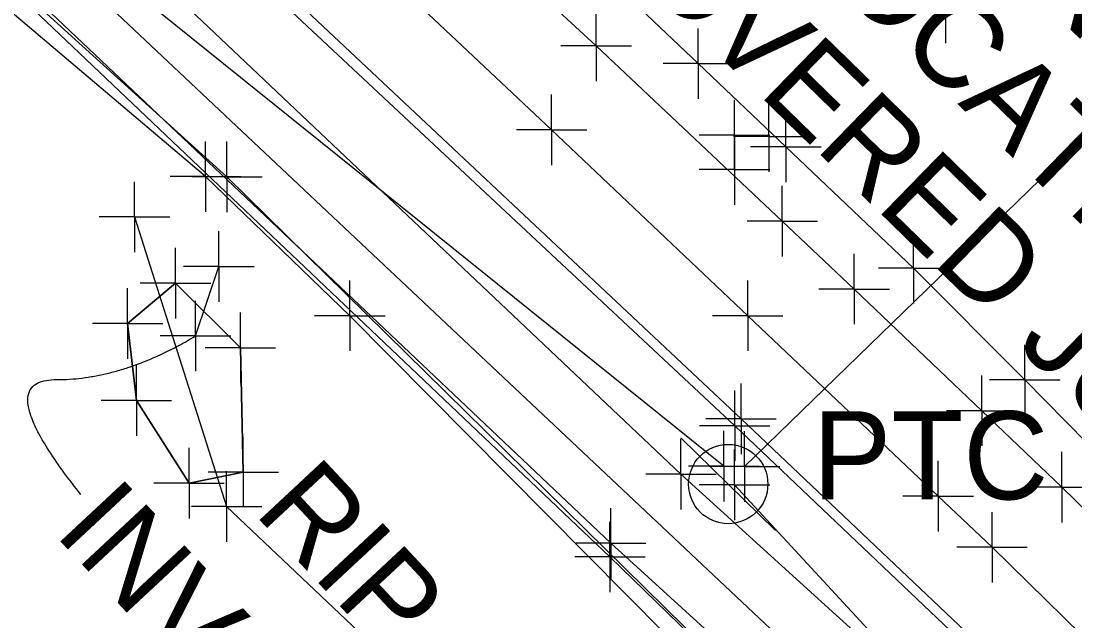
# Model space of a CAD drawing. Extents: x 0 to 1944463, y 0 to 420651.
# Drawn here: x 1942957 to 1943016.8, y 417614.1 to 417648.1 of the extents above; entities that cross this region are included whole.
import ezdxf

# ---------------------------------------------------------------- set-up
doc = ezdxf.new("R2010")
doc.units = 0
for name, color, linetype in [('SUR - DRG - Pipes and Culverts', 7, 'Continuous'), ('SUR - DRG - Pipes and Culverts - Points - Locators', 7, 'Continuous'), ('SUR - DRG - Pipes and Culverts Text', 7, 'Continuous'), ('SUR - DRG - Storm Sewer', 7, 'Continuous'), ('SUR - DRG - Storm Sewer - Points - Locators', 7, 'Continuous'), ('SUR - DRG - Storm Sewer Text', 7, 'Continuous'), ('SUR - DTM - Breaklines', 7, 'Continuous'), ('SUR - DTM - Breaklines - Points - Locators', 7, 'Continuous'), ('SUR - NON-TRAN - Features', 7, 'Continuous'), ('SUR - NON-TRAN - Features - Points - Locators', 7, 'Continuous'), ('SUR - TR-CTRL - Pavement Marking', 7, 'Continuous'), ('SUR - TR-CTRL - Pavement Marking - Points - Locators', 7, 'Continuous'), ('SUR - TRAN - Features', 7, 'Continuous'), ('SUR - TRAN - Features - Points - Locators', 7, 'Continuous'), ('SUR - TRAN - Roadside Barriers', 7, 'Continuous'), ('SUR - TRAN - Roadside Barriers - Points - Locators', 7, 'Continuous'), ('SUR - UTL - Fiber Optic Cable (Underground)', 7, 'Continuous'), ('SUR - UTL - Overhead Wire Crossings', 7, 'Continuous'), ('SUR - UTL - Overhead Wire Crossings - Points - Locators', 7, 'Continuous'), ('SUR - UTL - Poles and Miscellaneous', 7, 'Continuous'), ('SUR - UTL - Poles and Miscellaneous Text', 7, 'Continuous')]:
    doc.layers.add(name, color=color, linetype=linetype)

msp = doc.modelspace()

# ---------------------------------------------------------------- linework, layer by layer
at = {"layer": 'SUR - DRG - Pipes and Culverts'}
for points in [[(1942963.507, 417626.612), (1942966.496, 417621.923), (1942969.577, 417622.553), (1942969.411, 417629.597), (1942965.725, 417633.272), (1942963.013, 417630.978)], [(1942963.013, 417630.978), (1942965.725, 417633.272), (1942969.411, 417629.597), (1942969.577, 417622.553), (1942966.496, 417621.923), (1942963.507, 417626.612)]]:
    msp.add_lwpolyline(points, close=True, dxfattribs=at)
at = {"layer": 'SUR - DRG - Pipes and Culverts - Points - Locators'}
for p, q in [((1942965.725, 417633.272), (1942965.725, 417635.272)), ((1942963.013, 417630.978), (1942963.013, 417632.978)), ((1942965.725, 417633.272), (1942963.725, 417633.272)), ((1942965.725, 417633.272), (1942967.725, 417633.272)), ((1942965.725, 417633.272), (1942965.725, 417631.272)), ((1942969.411, 417629.597), (1942969.411, 417631.597)), ((1942963.013, 417630.978), (1942961.013, 417630.978)), ((1942963.013, 417630.978), (1942965.013, 417630.978)), ((1942963.013, 417630.978), (1942963.013, 417628.978)), ((1942969.411, 417629.597), (1942967.411, 417629.597)), ((1942969.411, 417629.597), (1942971.411, 417629.597)), ((1942969.411, 417629.597), (1942969.411, 417627.597)), ((1942963.507, 417626.612), (1942963.507, 417628.612)), ((1942963.507, 417626.612), (1942961.507, 417626.612)), ((1942963.507, 417626.612), (1942965.507, 417626.612)), ((1942963.507, 417626.612), (1942963.507, 417624.612)), ((1942969.577, 417622.553), (1942969.577, 417624.553)), ((1942966.496, 417621.923), (1942966.496, 417623.923)), ((1942969.577, 417622.553), (1942967.577, 417622.553)), ((1942969.577, 417622.553), (1942971.577, 417622.553)), ((1942969.577, 417622.553), (1942969.577, 417620.553)), ((1942966.496, 417621.923), (1942964.496, 417621.923)), ((1942966.496, 417621.923), (1942968.496, 417621.923)), ((1942966.496, 417621.923), (1942966.496, 417619.923))]:
    msp.add_line(p, q, dxfattribs=at)
at = {"layer": 'SUR - DRG - Storm Sewer'}
msp.add_lwpolyline([(1942966.864, 417630.275), (1942968.187, 417634.219)], dxfattribs=at)
at = {"layer": 'SUR - DRG - Storm Sewer - Points - Locators'}
for p, q in [((1942968.187, 417634.219), (1942968.187, 417636.219)), ((1942968.187, 417634.219), (1942966.187, 417634.219)), ((1942968.187, 417634.219), (1942970.187, 417634.219)), ((1942968.187, 417634.219), (1942968.187, 417632.219)), ((1942966.864, 417630.275), (1942966.864, 417632.275)), ((1942966.864, 417630.275), (1942964.864, 417630.275)), ((1942966.864, 417630.275), (1942968.864, 417630.275)), ((1942966.864, 417630.275), (1942966.864, 417628.275))]:
    msp.add_line(p, q, dxfattribs=at)
at = {"layer": 'SUR - DRG - Storm Sewer Text'}
msp.add_open_spline([(1942960.354, 417621.284), (1942955.155, 417627.796), (1942962.741, 417627.796), (1942966.864, 417630.275)], degree=2, dxfattribs=at)
at = {"layer": 'SUR - DTM - Breaklines'}
for points in [[(1943086.971, 417542.441), (1943075.211, 417554.63), (1943062.523, 417566.148), (1943025.76, 417598.308), (1942997.463, 417625.18), (1942961.642, 417658.671), (1942931.319, 417684.435), (1942886.042, 417718.77), (1942847.117, 417744.736), (1942804.588, 417770.285), (1942795.222, 417775.523)], [(1942925.069, 417677.067), (1942949.401, 417656.72), (1942968.648, 417639.301), (1943001.406, 417607.095), (1943034.84, 417572.033), (1943085.56, 417519.524), (1943094.963, 417509.455)], [(1942963.402, 417637.026), (1942968.627, 417620.596), (1942988.619, 417601.675), (1942998.009, 417579.136), (1943006.724, 417572.97), (1943025.515, 417569.116), (1943041.18, 417550.839), (1943046.074, 417552.686)]]:
    msp.add_lwpolyline(points, dxfattribs=at)
at = {"layer": 'SUR - DTM - Breaklines - Points - Locators'}
for p, q in [((1942968.648, 417639.301), (1942968.648, 417641.301)), ((1942963.402, 417637.026), (1942963.402, 417639.026)), ((1942968.648, 417639.301), (1942966.648, 417639.301)), ((1942968.648, 417639.301), (1942970.648, 417639.301)), ((1942968.648, 417639.301), (1942968.648, 417637.301)), ((1942963.402, 417637.026), (1942961.402, 417637.026)), ((1942963.402, 417637.026), (1942965.402, 417637.026)), ((1942963.402, 417637.026), (1942963.402, 417635.026)), ((1942997.463, 417625.18), (1942997.463, 417627.18)), ((1942997.463, 417625.18), (1942995.463, 417625.18)), ((1942997.463, 417625.18), (1942999.463, 417625.18)), ((1942997.463, 417625.18), (1942997.463, 417623.18)), ((1942968.627, 417620.596), (1942968.627, 417622.596)), ((1942968.627, 417620.596), (1942966.627, 417620.596)), ((1942968.627, 417620.596), (1942970.627, 417620.596)), ((1942968.627, 417620.596), (1942968.627, 417618.596))]:
    msp.add_line(p, q, dxfattribs=at)
at = {"layer": 'SUR - NON-TRAN - Features'}
msp.add_lwpolyline([(1943087.191, 417532.975), (1943067.445, 417551.113), (1943056.633, 417560.008), (1943019.762, 417591.28), (1943005.17, 417604.135), (1943000.177, 417608.233), (1942990.385, 417617.734), (1942954.627, 417651.698), (1942925.373, 417676.361)], dxfattribs=at)
at = {"layer": 'SUR - NON-TRAN - Features - Points - Locators'}
for q in [(1942990.385, 417619.734), (1942988.385, 417617.734), (1942992.385, 417617.734), (1942990.385, 417615.734)]:
    msp.add_line((1942990.385, 417617.734), q, dxfattribs=at)
at = {"layer": 'SUR - TR-CTRL - Pavement Marking'}
for points in [[(1942886.574, 417733.848), (1942893.087, 417729.531), (1942901.252, 417723.758), (1942906.253, 417720.221), (1942914.345, 417714.344), (1942915.924, 417713.198), (1942923.863, 417707.117), (1942931.732, 417701.09), (1942939.547, 417694.852), (1942942.275, 417692.675), (1942949.957, 417686.273), (1942956.216, 417681.057), (1942963.774, 417674.509), (1942967.235, 417671.51), (1942974.714, 417664.872), (1942977.704, 417662.217), (1942985.066, 417655.449), (1942988.149, 417652.613), (1942995.398, 417645.725), (1943000.368, 417641.002), (1943007.617, 417634.114), (1943013.929, 417627.778)], [(1942886.158, 417724.097), (1942893.929, 417718.822), (1942901.994, 417712.91), (1942910.059, 417706.998), (1942916.593, 417702.208), (1942924.473, 417696.052), (1942932.354, 417689.896), (1942934.774, 417688.005), (1942942.441, 417681.584), (1942950.107, 417675.164), (1942953.51, 417672.314), (1942960.995, 417665.682), (1942968.48, 417659.051), (1942975.965, 417652.42), (1942987.073, 417641.971), (1942998.204, 417631.421), (1943009.008, 417621.181), (1943012.067, 417618.282)], [(1942997.453, 417639.718), (1942997.453, 417641.672), (1942999.394, 417641.584)], [(1943013.929, 417627.778), (1943020.95, 417620.657), (1943027.97, 417613.536), (1943031.992, 417609.457), (1943038.941, 417602.265), (1943045.889, 417595.074), (1943049.034, 417591.82), (1943055.909, 417584.558)], [(1943012.067, 417618.282), (1943019.216, 417611.29), (1943026.366, 417604.298), (1943028.295, 417602.41), (1943035.503, 417595.479), (1943042.711, 417588.547), (1943049.918, 417581.615), (1943051.102, 417580.476), (1943058.249, 417573.482)]]:
    msp.add_lwpolyline(points, dxfattribs=at)
at = {"layer": 'SUR - TR-CTRL - Pavement Marking - Points - Locators'}
for p, q in [((1943009.434, 417648.887), (1943009.434, 417646.887)), ((1942995.398, 417645.725), (1942995.398, 417647.725)), ((1942995.398, 417645.725), (1942993.398, 417645.725)), ((1942995.398, 417645.725), (1942997.398, 417645.725)), ((1942995.398, 417645.725), (1942995.398, 417643.725)), ((1942987.073, 417641.971), (1942987.073, 417643.971)), ((1942997.453, 417641.672), (1942997.453, 417643.672)), ((1942999.394, 417641.584), (1942999.394, 417643.584)), ((1943000.368, 417641.002), (1943000.368, 417643.002)), ((1942987.073, 417641.971), (1942985.073, 417641.971)), ((1942987.073, 417641.971), (1942989.073, 417641.971)), ((1942987.073, 417641.971), (1942987.073, 417639.971)), ((1942997.453, 417641.672), (1942995.453, 417641.672)), ((1942999.394, 417641.584), (1942997.394, 417641.584)), ((1942997.453, 417641.672), (1942999.453, 417641.672)), ((1942997.453, 417641.672), (1942997.453, 417639.672)), ((1942999.394, 417641.584), (1943001.394, 417641.584)), ((1942999.394, 417641.584), (1942999.394, 417639.584)), ((1943000.368, 417641.002), (1942998.368, 417641.002)), ((1943000.368, 417641.002), (1943002.368, 417641.002)), ((1943000.368, 417641.002), (1943000.368, 417639.002)), ((1943007.617, 417634.114), (1943007.617, 417636.114)), ((1943004.247, 417632.935), (1943004.247, 417634.935)), ((1943007.617, 417634.114), (1943005.617, 417634.114)), ((1943007.617, 417634.114), (1943009.617, 417634.114)), ((1943007.617, 417634.114), (1943007.617, 417632.114)), ((1942998.204, 417631.421), (1942998.204, 417633.421)), ((1943004.247, 417632.935), (1943002.247, 417632.935)), ((1943004.247, 417632.935), (1943006.247, 417632.935)), ((1943004.247, 417632.935), (1943004.247, 417630.935)), ((1942998.204, 417631.421), (1942996.204, 417631.421)), ((1942998.204, 417631.421), (1943000.204, 417631.421)), ((1942998.204, 417631.421), (1942998.204, 417629.421)), ((1943013.929, 417627.778), (1943013.929, 417629.778)), ((1943013.929, 417627.778), (1943011.929, 417627.778)), ((1943013.929, 417627.778), (1943015.929, 417627.778)), ((1943013.929, 417627.778), (1943013.929, 417625.778)), ((1943009.008, 417621.181), (1943009.008, 417623.181)), ((1943009.008, 417621.181), (1943007.008, 417621.181)), ((1943009.008, 417621.181), (1943011.008, 417621.181)), ((1943009.008, 417621.181), (1943009.008, 417619.181)), ((1943012.067, 417618.282), (1943012.067, 417620.282)), ((1943012.067, 417618.282), (1943012.067, 417620.282)), ((1943012.067, 417618.282), (1943010.067, 417618.282)), ((1943012.067, 417618.282), (1943010.067, 417618.282)), ((1943012.067, 417618.282), (1943014.067, 417618.282)), ((1943012.067, 417618.282), (1943012.067, 417616.282)), ((1943012.067, 417618.282), (1943014.067, 417618.282)), ((1943012.067, 417618.282), (1943012.067, 417616.282))]:
    msp.add_line(p, q, dxfattribs=at)
at = {"layer": 'SUR - TRAN - Features'}
for p, q in [((1942989.6, 417646.739), (1942989.6, 417648.739)), ((1942989.6, 417646.739), (1942987.6, 417646.739)), ((1942989.6, 417646.739), (1942991.6, 417646.739)), ((1942989.6, 417646.739), (1942989.6, 417644.739)), ((1942997.453, 417639.718), (1942997.453, 417641.718)), ((1942997.453, 417639.718), (1942995.453, 417639.718)), ((1942997.453, 417639.718), (1942999.453, 417639.718)), ((1942997.453, 417639.718), (1942997.453, 417637.718)), ((1943000.162, 417636.785), (1943000.162, 417638.785)), ((1943000.162, 417636.785), (1942998.162, 417636.785)), ((1943000.162, 417636.785), (1943002.162, 417636.785)), ((1943000.162, 417636.785), (1943000.162, 417634.785)), ((1943004.247, 417632.935), (1943004.247, 417634.935)), ((1943004.247, 417632.935), (1943002.247, 417632.935)), ((1943004.247, 417632.935), (1943006.247, 417632.935)), ((1943004.247, 417632.935), (1943004.247, 417630.935)), ((1943013.929, 417627.778), (1943013.929, 417629.778)), ((1943011.481, 417626.031), (1943011.481, 417628.031)), ((1943013.929, 417627.778), (1943011.929, 417627.778)), ((1943013.929, 417627.778), (1943015.929, 417627.778)), ((1943013.929, 417627.778), (1943013.929, 417625.778)), ((1943011.481, 417626.031), (1943009.481, 417626.031)), ((1943011.481, 417626.031), (1943013.481, 417626.031)), ((1943011.481, 417626.031), (1943011.481, 417624.031)), ((1943016.025, 417621.693), (1943016.025, 417623.693)), ((1943016.025, 417621.693), (1943014.025, 417621.693)), ((1943016.025, 417621.693), (1943018.025, 417621.693)), ((1943016.025, 417621.693), (1943016.025, 417619.693))]:
    msp.add_line(p, q, dxfattribs=at)
for points in [[(1943087.394, 417542.772), (1943075.666, 417554.93), (1943062.916, 417566.57), (1943026.148, 417598.738), (1942997.824, 417625.573), (1942962.083, 417659.135), (1942931.717, 417684.819), (1942886.624, 417719.066), (1942847.443, 417745.259), (1942804.756, 417770.865), (1942795.632, 417775.977)], [(1943088.058, 417533.458), (1943083.95, 417537.719), (1943071.074, 417548.672), (1943056.792, 417560.53), (1943019.915, 417591.688), (1942990.429, 417618.512), (1942955.076, 417651.996), (1942925.728, 417676.871), (1942880.991, 417710.724), (1942841.949, 417736.86), (1942799.694, 417762.25), (1942785.094, 417769.761), (1942769.186, 417774.3), (1942763.842, 417772.965), (1942759.218, 417770.8), (1942756.131, 417769.011), (1942750.267, 417764.38), (1942746.064, 417757.407), (1942742.493, 417740.651), (1942741.733, 417732.524), (1942737.14, 417690.548), (1942733.569, 417661.203)], [(1942888.41, 417729.086), (1942895.126, 417724.47), (1942903.193, 417718.561), (1942911.261, 417712.652), (1942913.06, 417711.335), (1942920.931, 417705.166), (1942928.801, 417698.997), (1942932.617, 417696.007), (1942940.369, 417689.691), (1942946.886, 417684.382), (1942954.519, 417677.921), (1942962.151, 417671.46), (1942964.448, 417669.516), (1942971.95, 417662.904), (1942974.922, 417660.284), (1942982.271, 417653.503), (1942989.6, 417646.739), (1943000.162, 417636.785), (1943004.247, 417632.935)], [(1943089.939, 417539.879), (1943087.376, 417542.435), (1943087.013, 417542.026), (1943074.207, 417553.267), (1943060.831, 417564.334), (1943023.676, 417595.881), (1942994.415, 417622.433), (1942959.135, 417655.824), (1942929.13, 417681.51), (1942884.161, 417715.389)], [(1943004.247, 417632.935), (1943011.481, 417626.031), (1943016.025, 417621.693), (1943023.182, 417614.709), (1943030.339, 417607.724), (1943034.176, 417603.979), (1943041.415, 417597.081), (1943048.654, 417590.183), (1943055.894, 417583.284), (1943063.133, 417576.386), (1943064.872, 417574.729)]]:
    msp.add_lwpolyline(points, dxfattribs=at)
at = {"layer": 'SUR - TRAN - Features - Points - Locators'}
for p, q in [((1942997.824, 417625.573), (1942997.824, 417627.573)), ((1942997.824, 417625.573), (1942995.824, 417625.573)), ((1942997.824, 417625.573), (1942999.824, 417625.573)), ((1942997.824, 417625.573), (1942997.824, 417623.573)), ((1942994.415, 417622.433), (1942994.415, 417624.433)), ((1942994.415, 417622.433), (1942992.415, 417622.433)), ((1942994.415, 417622.433), (1942996.415, 417622.433)), ((1942994.415, 417622.433), (1942994.415, 417620.433)), ((1942990.429, 417618.512), (1942990.429, 417620.512)), ((1942990.429, 417618.512), (1942988.429, 417618.512)), ((1942990.429, 417618.512), (1942992.429, 417618.512)), ((1942990.429, 417618.512), (1942990.429, 417616.512))]:
    msp.add_line(p, q, dxfattribs=at)
at = {"layer": 'SUR - TRAN - Roadside Barriers'}
msp.add_lwpolyline([(1943094.4, 417508.843), (1943084.523, 417518.605), (1943051.67, 417552.881), (1943047.229, 417557.471), (1943031.956, 417573.542), (1943015.955, 417590.762), (1942975.623, 417631.424), (1942967.434, 417639.312), (1942942.743, 417660.22), (1942924.496, 417676.578)], dxfattribs=at)
at = {"layer": 'SUR - TRAN - Roadside Barriers - Points - Locators'}
for p, q in [((1942967.434, 417639.312), (1942967.434, 417641.312)), ((1942967.434, 417639.312), (1942965.434, 417639.312)), ((1942967.434, 417639.312), (1942969.434, 417639.312)), ((1942967.434, 417639.312), (1942967.434, 417637.312)), ((1942975.623, 417631.424), (1942975.623, 417633.424)), ((1942975.623, 417631.424), (1942973.623, 417631.424)), ((1942975.623, 417631.424), (1942977.623, 417631.424)), ((1942975.623, 417631.424), (1942975.623, 417629.424))]:
    msp.add_line(p, q, dxfattribs=at)
at = {"layer": 'SUR - UTL - Fiber Optic Cable (Underground)'}
msp.add_lwpolyline([(1943675.935, 416874.811), (1943301.532, 417291.453), (1943229.017, 417377.593), (1943204.769, 417412.08), (1943079.474, 417545.559), (1943001.447, 417611.824), (1942943.851, 417666.04), (1942875.969, 417717.873), (1942785.445, 417773.544), (1942671.047, 417813.855), (1942647.996, 417834.422), (1942364.461, 417940.541)], dxfattribs=at)
at = {"layer": 'SUR - UTL - Overhead Wire Crossings'}
for points in [[(1942996.845, 417622.887), (1942849.534, 417741.312)], [(1942998.02, 417622.87), (1943062.56, 417685.53)], [(1943055.269, 417559.269), (1942997.456, 417621.828)]]:
    msp.add_lwpolyline(points, dxfattribs=at)
at = {"layer": 'SUR - UTL - Overhead Wire Crossings - Points - Locators'}
for p, q in [((1942996.845, 417622.887), (1942996.845, 417624.887)), ((1942998.02, 417622.87), (1942998.02, 417624.87)), ((1942997.456, 417621.828), (1942997.456, 417623.828)), ((1942996.845, 417622.887), (1942994.845, 417622.887)), ((1942998.02, 417622.87), (1942996.02, 417622.87)), ((1942996.845, 417622.887), (1942998.845, 417622.887)), ((1942996.845, 417622.887), (1942996.845, 417620.887)), ((1942998.02, 417622.87), (1943000.02, 417622.87)), ((1942998.02, 417622.87), (1942998.02, 417620.87)), ((1942997.456, 417621.828), (1942995.456, 417621.828)), ((1942997.456, 417621.828), (1942999.456, 417621.828)), ((1942997.456, 417621.828), (1942997.456, 417619.828))]:
    msp.add_line(p, q, dxfattribs=at)
at = {"layer": 'SUR - UTL - Poles and Miscellaneous'}
for q in [(1942994.416, 417624.492), (1942999.774, 417619.245)]:
    msp.add_line((1942997.095, 417621.869), q, dxfattribs=at)
msp.add_circle((1942997.095, 417621.869), 2.25, dxfattribs=at)

# ---------------------------------------------------------------- texts
at = {"layer": 'SUR - DRG - Pipes and Culverts Text'}
msp.add_text('RIP-RAP', height=5, rotation=313, dxfattribs=at).set_placement((1942970.123, 417620.234))
at = {"layer": 'SUR - DRG - Storm Sewer Text'}
for s, rotation, p in [('INVERTS FROM CONST. PLANS', 315.739, (1942969.294, 417693.677)), ('INACCESSIBLE COVERED JUNCTION', 315.739, (1942952.178, 417689.412)), ('APPROX. LOCATION ', 315.739, (1942977.616, 417675.094)), ("INV-1050.66'", 313, (1942958.774, 417619.07))]:
    msp.add_text(s, height=4.99999, rotation=rotation, dxfattribs=at).set_placement(p)
at = {"layer": 'SUR - UTL - Poles and Miscellaneous Text'}
msp.add_text('PTC', height=5, dxfattribs=at).set_placement((1943001.892, 417621.005))

doc.saveas('drawing.dxf')
